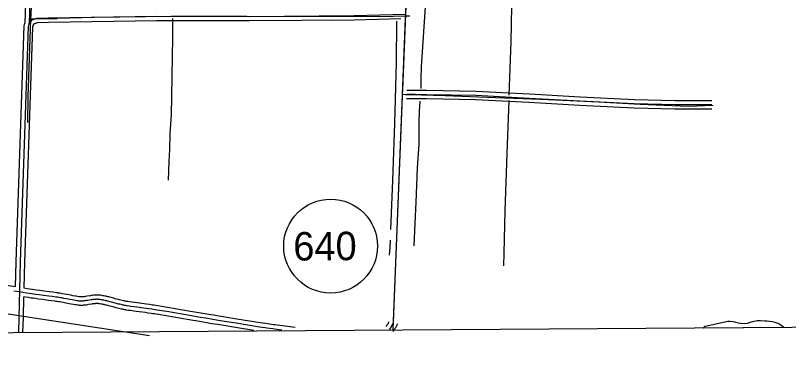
# Model space of a CAD drawing. Extents: x 3508733 to 3546731, y 546897 to 572481.
# Drawn here: x 3524556 to 3527275, y 552296 to 553491 of the extents above; entities that cross this region are included whole.
import ezdxf

# ---------------------------------------------------------------- set-up
doc = ezdxf.new("R2010")
doc.units = 0
for name, color, linetype in [('V-DTCH-CNTR', 7, 'Continuous'), ('V-GRID-FRAM', 7, 'Continuous'), ('V-ROAD-CNTR', 7, 'Continuous'), ('V-ROAD-IDEN', 7, 'Continuous'), ('V-SITE-VEGE', 7, 'Continuous'), ('V-TOPO-SHOR', 7, 'Continuous')]:
    doc.layers.add(name, color=color, linetype=linetype)

msp = doc.modelspace()

# ---------------------------------------------------------------- linework, layer by layer
at = {"layer": 'V-DTCH-CNTR'}
msp.add_line((3524609.9, 553479.1), (3524703.5, 553480.8), dxfattribs=at)
for points in [[(3524636.8, 554302.6), (3524637.6, 554235.1), (3524634.8, 554140.4), (3524629.8, 553961.7), (3524621.5, 553775.5), (3524616.1, 553637.1), (3524610.4, 553494), (3524609.9, 553479.1), (3524606.4, 553375.7), (3524600.1, 553205.2), (3524598.9, 553115.1)], [(3525943.4, 553488.9), (3525926.1, 553488.1), (3525884.4, 553487.9), (3525667.5, 553486.1), (3525370.2, 553487.1), (3525103.6, 553487.3), (3524833.5, 553484.1), (3524703.5, 553480.8)], [(3525934.8, 553215.3), (3525961.8, 553214.1), (3525984, 553212.3), (3526067.1, 553210), (3526244.6, 553202.5), (3526404, 553196.7), (3526607.1, 553187.9), (3526752.6, 553178.9), (3526922.4, 553172.2), (3527009.2, 553175.5)]]:
    msp.add_lwpolyline(points, dxfattribs=at)
at = {"layer": 'V-GRID-FRAM'}
msp.add_lwpolyline([(3512800, 570478.9), (3544431.3, 570695.1), (3544563.5, 552512.4), (3512916.4, 552296.1), (3512800, 570478.9)], dxfattribs=at)
at = {"layer": 'V-ROAD-CNTR'}
for points in [[(3526048, 556918.4), (3525949.8, 554058.6), (3525883.6, 552387.9)], [(3524687.9, 556733.4), (3524664.9, 556152.9), (3524609.6, 554377.9), (3524597.3, 553707), (3524589.9, 553464.4)], [(3524702.9, 556732.8), (3524679.9, 556152.3), (3524624.6, 554377.5), (3524612.3, 553706.6), (3524604.8, 553462.2)], [(3526001.9, 555575.3), (3525949.8, 554058.6), (3525917, 553229.4)], [(3524567.8, 552378.9), (3524569.3, 552428.4), (3524574, 552625), (3524602.1, 553452), (3524604.8, 553462.2), (3524614.8, 553475.6), (3524632.1, 553481.1), (3524671.8, 553483), (3525054, 553488.5), (3525379, 553487.9), (3525746.8, 553490.7), (3525927.5, 553495.4)], [(3524586.8, 552532.2), (3524589, 552624.6), (3524617.1, 553449.8), (3524618.6, 553455.5), (3524624, 553462.7), (3524634.8, 553466.2), (3524672.3, 553468), (3525054.1, 553473.5), (3525379, 553472.9), (3525747.1, 553475.7), (3525911.9, 553480)], [(3525926.9, 553479.4), (3525884.7, 552413.7)], [(3524556.9, 552537), (3524559, 552625.5), (3524587.2, 553454.2), (3524589.9, 553464.4)], [(3525916.4, 553214.2), (3525928.4, 553213.8), (3526002.2, 553213.8), (3526175.1, 553210.6), (3526362.8, 553200.9), (3526541.2, 553190.6), (3526732, 553181.2), (3526875.4, 553177.7), (3526947.9, 553177.7), (3527004.8, 553177.7)], [(3525932, 553228.8), (3526002.4, 553228.8), (3526175.6, 553225.6), (3526363.7, 553215.9), (3526542, 553205.6), (3526732.6, 553196.2), (3526875.6, 553192.7), (3526947.9, 553192.7), (3527004.8, 553192.7)], [(3525930.8, 553198.8), (3526002.1, 553198.8), (3526174.5, 553195.6), (3526362, 553185.9), (3526540.4, 553175.7), (3526731.5, 553166.2), (3526875.3, 553162.7), (3526947.9, 553162.7), (3527004.8, 553162.7)], [(3525027.2, 552365.5), (3523826.2, 552549.4), (3521263.5, 552935.3)], [(3524556.9, 552537), (3524523.7, 552542.4)], [(3524770.2, 552504.2), (3524766, 552504.9), (3524758, 552506.3), (3524751, 552507.6), (3524738.7, 552510), (3524729.3, 552511.7), (3524722.3, 552513), (3524716.9, 552514), (3524712.9, 552514.7), (3524706.9, 552515.6), (3524703.8, 552516.1), (3524700.7, 552516.5), (3524687.7, 552518.3), (3524676.4, 552519.8), (3524656.5, 552522.4), (3524641.7, 552524.3), (3524630.6, 552525.8), (3524622.3, 552526.9), (3524616.1, 552527.8), (3524606.8, 552529.1), (3524597.5, 552530.5), (3524586.8, 552532.2)], [(3524767.7, 552489.4), (3524763.4, 552490.1), (3524755.3, 552491.6), (3524748.2, 552492.9), (3524735.9, 552495.2), (3524726.6, 552497), (3524719.6, 552498.3), (3524714.4, 552499.2), (3524710.5, 552499.9), (3524704.6, 552500.8), (3524701.6, 552501.2), (3524698.7, 552501.7), (3524685.7, 552503.4), (3524674.4, 552504.9), (3524654.6, 552507.5), (3524639.7, 552509.4), (3524628.6, 552510.9), (3524620.2, 552512), (3524614, 552512.9), (3524604.6, 552514.3), (3524595.2, 552515.7), (3524582.2, 552517.7), (3524570.9, 552519.6), (3524551.1, 552522.8)], [(3524582.8, 552378.5), (3524584.3, 552428), (3524586, 552502)], [(3524765.2, 552474.6), (3524760.8, 552475.3), (3524752.6, 552476.8), (3524745.5, 552478.1), (3524733.1, 552480.5), (3524723.8, 552482.3), (3524717, 552483.5), (3524711.8, 552484.4), (3524708, 552485), (3524702.3, 552486), (3524699.4, 552486.4), (3524696.6, 552486.8), (3524683.7, 552488.6), (3524672.5, 552490), (3524652.7, 552492.6), (3524637.8, 552494.5), (3524626.6, 552496), (3524618.2, 552497.2), (3524611.9, 552498.1), (3524602.4, 552499.4), (3524592.9, 552500.9), (3524586, 552502)], [(3525539.6, 552394.7), (3525485.6, 552401.3), (3525477, 552402.4), (3525469.5, 552403.4), (3525462.9, 552404.3), (3525451.4, 552405.9), (3525442.8, 552407.1), (3525436.4, 552408.1), (3525426.7, 552409.6), (3525417, 552411.1), (3525334.7, 552424.3), (3525293.5, 552430.9), (3525272.9, 552434.3), (3525252.4, 552437.6), (3525228.8, 552441.6), (3525208.3, 552445), (3525172.2, 552451.2), (3525118.2, 552460.4), (3525091.1, 552465), (3525064, 552469.6), (3525056.9, 552470.8), (3525050.3, 552471.8), (3525044.1, 552472.7), (3525038.3, 552473.6), (3525027.4, 552475.1), (3525017.8, 552476.4), (3524984.7, 552480.8), (3524976.4, 552481.9), (3524964.1, 552483.6), (3524957.9, 552484.5), (3524951.8, 552485.4), (3524949, 552485.8), (3524946.2, 552486.3), (3524943.6, 552486.8), (3524941, 552487.3), (3524938.5, 552487.8), (3524936, 552488.3), (3524931.3, 552489.4), (3524926.8, 552490.5), (3524922.6, 552491.6), (3524918.6, 552492.6), (3524911.1, 552494.7), (3524897.7, 552498.3), (3524892.6, 552499.7), (3524888.2, 552500.8), (3524884.2, 552501.8), (3524880.7, 552502.7), (3524877.7, 552503.4), (3524874.9, 552504.1), (3524870.2, 552505.1), (3524866.6, 552505.8), (3524863.9, 552506.3), (3524859.8, 552507.1), (3524855.7, 552507.7), (3524854.2, 552507.9), (3524852.8, 552508.1), (3524851.3, 552508.2), (3524848.6, 552508.4), (3524846, 552508.6), (3524843.4, 552508.6), (3524841, 552508.6), (3524838.7, 552508.5), (3524836.5, 552508.4), (3524834.3, 552508.2), (3524832.3, 552508), (3524830.3, 552507.8), (3524826.6, 552507.4), (3524823.1, 552506.9), (3524819.9, 552506.4), (3524808.6, 552504.5), (3524804.5, 552503.8), (3524801, 552503.3), (3524798, 552502.9), (3524795.5, 552502.6), (3524793.3, 552502.5), (3524791.5, 552502.3), (3524789.9, 552502.3), (3524788.5, 552502.2), (3524787.3, 552502.2), (3524786.3, 552502.2), (3524784.5, 552502.3), (3524783.2, 552502.3), (3524782.3, 552502.4), (3524780.9, 552502.6), (3524779.4, 552502.7), (3524774.7, 552503.5), (3524770.1, 552504.2)], [(3525394.3, 552384.4), (3525329.9, 552394.7), (3525288.7, 552401.3), (3525268.1, 552404.7), (3525247.5, 552408), (3525223.9, 552412), (3525203.2, 552415.4), (3525167.2, 552421.6), (3525113.1, 552430.9), (3525086.1, 552435.5), (3525059.1, 552440), (3525052.2, 552441.1), (3525045.7, 552442.1), (3525039.7, 552443.1), (3525034, 552443.9), (3525023.2, 552445.4), (3525013.8, 552446.7), (3524980.7, 552451.1), (3524972.4, 552452.2), (3524959.9, 552453.9), (3524953.6, 552454.8), (3524947.3, 552455.7), (3524944.1, 552456.2), (3524941, 552456.8), (3524938, 552457.3), (3524935.1, 552457.9), (3524932.3, 552458.5), (3524929.5, 552459.1), (3524924.4, 552460.2), (3524919.6, 552461.4), (3524915.1, 552462.5), (3524910.9, 552463.6), (3524903.2, 552465.7), (3524889.9, 552469.3), (3524884.9, 552470.7), (3524880.7, 552471.8), (3524876.9, 552472.7), (3524873.7, 552473.5), (3524870.8, 552474.2), (3524868.4, 552474.8), (3524864, 552475.7), (3524860.8, 552476.4), (3524858.5, 552476.8), (3524854.8, 552477.5), (3524851.2, 552478), (3524850.4, 552478.2), (3524849.5, 552478.3), (3524848.7, 552478.4), (3524846.8, 552478.5), (3524845.1, 552478.6), (3524843.4, 552478.6), (3524841.7, 552478.6), (3524840, 552478.5), (3524838.4, 552478.4), (3524836.8, 552478.3), (3524835.2, 552478.2), (3524833.6, 552478), (3524830.5, 552477.6), (3524827.5, 552477.2), (3524824.7, 552476.8), (3524813.4, 552474.9), (3524809, 552474.2), (3524805.1, 552473.6), (3524801.6, 552473.1), (3524798.5, 552472.8), (3524795.7, 552472.5), (3524793.2, 552472.4), (3524791, 552472.3), (3524789.1, 552472.2), (3524787.4, 552472.2), (3524785.8, 552472.2), (3524783.2, 552472.3), (3524781.2, 552472.4), (3524779.6, 552472.5), (3524777.4, 552472.7), (3524775.2, 552473), (3524770, 552473.8), (3524765.3, 552474.6)], [(3525493.6, 552385.2), (3525483.7, 552386.5), (3525475.1, 552387.6), (3525467.5, 552388.6), (3525460.9, 552389.5), (3525449.3, 552391.1), (3525440.7, 552392.3), (3525434.2, 552393.3), (3525424.4, 552394.7), (3525414.7, 552396.3), (3525332.3, 552409.5), (3525291.1, 552416.1), (3525270.5, 552419.5), (3525249.9, 552422.8), (3525226.4, 552426.8), (3525205.7, 552430.2), (3525169.7, 552436.4), (3525115.6, 552445.6), (3525088.6, 552450.2), (3525061.5, 552454.8), (3525054.6, 552455.9), (3525048, 552457), (3525041.9, 552457.9), (3525036.1, 552458.7), (3525025.3, 552460.3), (3525015.8, 552461.6), (3524982.7, 552466), (3524974.4, 552467.1), (3524962, 552468.8), (3524955.8, 552469.7), (3524949.6, 552470.6), (3524946.5, 552471), (3524943.6, 552471.5), (3524940.8, 552472.1), (3524938, 552472.6), (3524935.4, 552473.2), (3524932.8, 552473.7), (3524927.8, 552474.8), (3524923.2, 552476), (3524918.8, 552477.1), (3524914.8, 552478.1), (3524907.1, 552480.2), (3524893.8, 552483.8), (3524888.8, 552485.2), (3524884.4, 552486.3), (3524880.6, 552487.3), (3524877.2, 552488.1), (3524874.2, 552488.8), (3524871.7, 552489.4), (3524867.1, 552490.4), (3524863.7, 552491.1), (3524861.2, 552491.6), (3524857.3, 552492.3), (3524853.5, 552492.9), (3524852.3, 552493), (3524851.1, 552493.2), (3524850, 552493.3), (3524847.7, 552493.5), (3524845.5, 552493.6), (3524843.4, 552493.6), (3524841.4, 552493.6), (3524839.4, 552493.5), (3524837.4, 552493.4), (3524835.5, 552493.3), (3524833.7, 552493.1), (3524832, 552492.9), (3524828.5, 552492.5), (3524825.3, 552492), (3524822.3, 552491.6), (3524811, 552489.7), (3524806.8, 552489), (3524803.1, 552488.4), (3524799.8, 552488), (3524797, 552487.7), (3524794.5, 552487.5), (3524792.3, 552487.4), (3524790.4, 552487.3), (3524788.8, 552487.2), (3524787.3, 552487.2), (3524786.1, 552487.2), (3524783.9, 552487.3), (3524782.2, 552487.4), (3524781, 552487.5), (3524779.1, 552487.6), (3524777.3, 552487.9), (3524772.3, 552488.6), (3524767.7, 552489.4)], [(3525869.7, 552414.3), (3525867.3, 552409.8), (3525866.6, 552408.6), (3525866.2, 552407.9), (3525865.4, 552406.7), (3525864.6, 552405.5), (3525861.5, 552401), (3525858.3, 552396.4)], [(3525884.5, 552410.8), (3525882.8, 552407.2), (3525881.5, 552404.6), (3525880.4, 552402.6), (3525879.6, 552401.2), (3525879, 552400.1), (3525878, 552398.5), (3525877, 552397), (3525873.8, 552392.4), (3525870.6, 552387.8)], [(3525899.4, 552407), (3525896.2, 552400.6), (3525894.8, 552397.7), (3525893.6, 552395.5), (3525892.6, 552393.7), (3525891.8, 552392.4), (3525890.6, 552390.4), (3525889.3, 552388.5), (3525886, 552383.8), (3525882.8, 552379.2)]]:
    msp.add_lwpolyline(points, dxfattribs=at)
at = {"layer": 'V-ROAD-IDEN'}
msp.add_circle((3525664.6, 552680.7), 165, dxfattribs=at)
at = {"layer": 'V-SITE-VEGE'}
for p, q in [((3527164.4, 552418.6), (3527175.8, 552419.4)), ((3527175.8, 552419.4), (3527192.6, 552418.4)), ((3527259.2, 552394.1), (3526975.8, 552392.2)), ((3526975.8, 552392.2), (3526976.8, 552393.9)), ((3526976.8, 552393.9), (3526979.3, 552397.7)), ((3526979.3, 552397.7), (3526981.7, 552399)), ((3526981.7, 552399), (3527060.8, 552417.1)), ((3527060.8, 552417.1), (3527063.2, 552417.1)), ((3527063.2, 552417.1), (3527069.8, 552416.6)), ((3527069.8, 552416.6), (3527080.4, 552415.3)), ((3527080.4, 552415.3), (3527087.9, 552412.8)), ((3527087.9, 552412.8), (3527098.2, 552410.5)), ((3527098.2, 552410.5), (3527106.5, 552410)), ((3527106.5, 552410), (3527120.5, 552408.7)), ((3527120.5, 552408.7), (3527129.9, 552410.3)), ((3527129.9, 552410.3), (3527144, 552414.5)), ((3527144, 552414.5), (3527153.4, 552416.7)), ((3527153.4, 552416.7), (3527164.4, 552418.6)), ((3527192.6, 552418.4), (3527197.8, 552417.9)), ((3527197.8, 552417.9), (3527217, 552415.2)), ((3527217, 552415.2), (3527226.3, 552413.6)), ((3527226.3, 552413.6), (3527237.5, 552409.3)), ((3527237.5, 552409.3), (3527243.7, 552406.4)), ((3527243.7, 552406.4), (3527251.8, 552400.7)), ((3527251.8, 552400.7), (3527257.9, 552395.8)), ((3527257.9, 552395.8), (3527259.2, 552394.1))]:
    msp.add_line(p, q, dxfattribs=at)
at = {"layer": 'V-TOPO-SHOR'}
for points in [[(3526016.4, 553988), (3526014.2, 553869.5), (3526006, 553695.5), (3525998.2, 553538.9), (3525982.7, 553311), (3525981.2, 553268), (3525981.3, 553234)], [(3526316.8, 553956), (3526311.1, 553838.2), (3526301.5, 553587.9), (3526297.9, 553398.6), (3526291.6, 553211.5)], [(3525108.9, 553480.2), (3525108.6, 553414.2), (3525107.6, 553345.6), (3525106.7, 553279.4), (3525104.7, 553205.1), (3525103.8, 553142.8), (3525099.5, 553075.2), (3525098.5, 553020.2), (3525096.2, 552978.2), (3525093.5, 552911.8)], [(3525896.3, 553471.5), (3525894.9, 553325.8), (3525889.5, 553111.6), (3525882.2, 552911.3), (3525874.8, 552738.7)], [(3525978.4, 553189.7), (3525975.6, 553154.3), (3525974.2, 553116.2), (3525975.2, 553094.7), (3525974.2, 553080.1), (3525974.8, 553038.5), (3525968.3, 552954.7), (3525964.7, 552835.5), (3525961.2, 552760.6), (3525956.9, 552681.6)], [(3526290.6, 553192.8), (3526284.2, 553005.6), (3526277.6, 552804.6), (3526273.4, 552655.5), (3526271.9, 552611.1)], [(3525873.7, 552701.4), (3525872.9, 552675.2), (3525870.6, 552648.2)]]:
    msp.add_lwpolyline(points, dxfattribs=at)

# ---------------------------------------------------------------- texts
at = {"layer": 'V-ROAD-IDEN'}
msp.add_text('640', height=100, rotation=0.3917, dxfattribs=at).set_placement((3525533.5, 552629.8))

doc.saveas('drawing.dxf')
